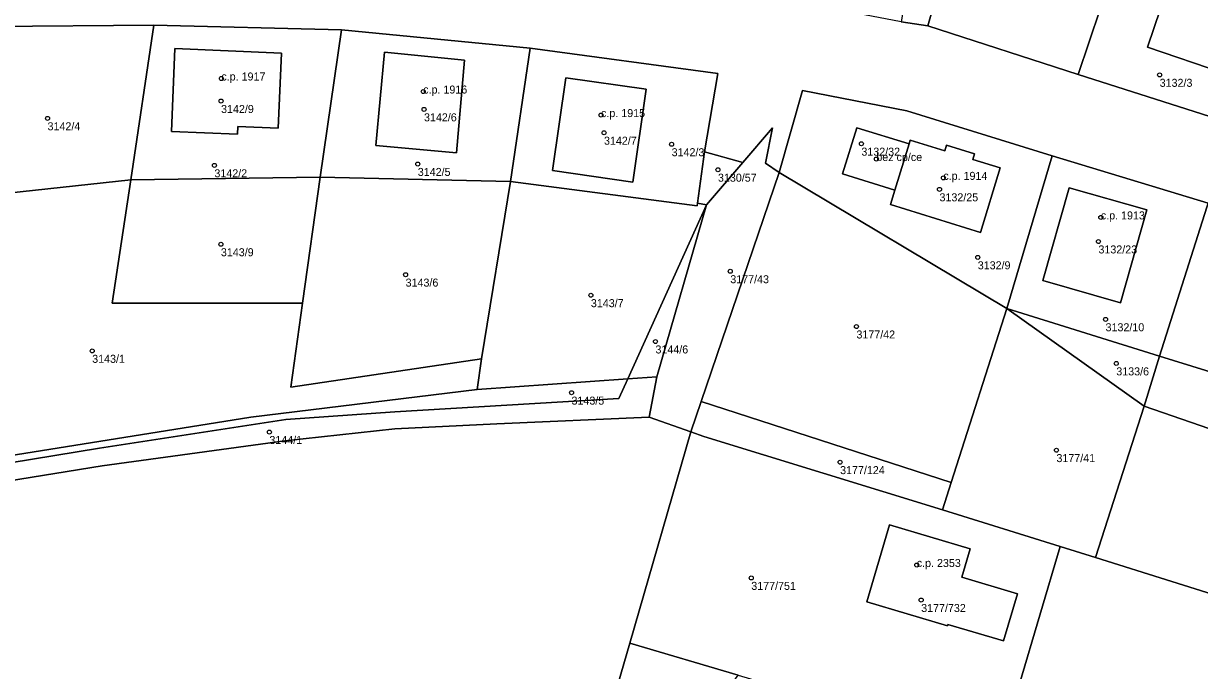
# Model space of a CAD drawing. Extents: x -878211 to -870363, y -1058464 to -1052522.
# Drawn here: x -874670.5 to -874523.6, y -1056692 to -1056611.2 of the extents above; entities that cross this region are included whole.
import ezdxf

# ---------------------------------------------------------------- set-up
doc = ezdxf.new("R2010")
doc.units = 0
for name, color, linetype in [('Vrstva 50', 7, 'Continuous'), ('Vrstva 51', 7, 'Continuous'), ('Vrstva 52', 7, 'Continuous')]:
    doc.layers.add(name, color=color, linetype=linetype)

msp = doc.modelspace()

# ---------------------------------------------------------------- linework, layer by layer
at = {"layer": 'Vrstva 50'}
for centre in [(-874645.82, -1056618.01994), (-874528.58, -1056617.56994), (-874620.6, -1056619.64994), (-874645.86, -1056620.83994), (-874667.54, -1056622.99994), (-874620.5, -1056621.87994), (-874598.38, -1056622.58994), (-874598.01, -1056624.79994), (-874589.56, -1056626.23994), (-874565.85, -1056626.16994), (-874646.69, -1056628.86994), (-874621.28, -1056628.69994), (-874563.98, -1056628.07994), (-874583.77, -1056629.41994), (-874556.09, -1056631.86994), (-874555.61, -1056630.42994), (-874535.93, -1056635.36994), (-874645.88, -1056638.72994), (-874536.23, -1056638.37994), (-874551.31, -1056640.35994), (-874582.23, -1056642.09994), (-874622.8, -1056642.51994), (-874599.65, -1056645.08994), (-874566.47, -1056648.99994), (-874535.34, -1056648.09994), (-874591.58, -1056650.86994), (-874661.96, -1056652.03994), (-874534, -1056653.60994), (-874602.07, -1056657.25994), (-874639.82, -1056662.17994), (-874541.48, -1056664.43994), (-874568.51, -1056665.93994), (-874558.93, -1056678.77994), (-874579.61, -1056680.39994), (-874558.38, -1056683.15994)]:
    msp.add_circle(centre, 0.25, dxfattribs=at)
at = {"layer": 'Vrstva 51'}
for points in [[(-874546.14, -1056592.16), (-874550.37, -1056590.73), (-874559.16, -1056587.83), (-874559.58, -1056590.6), (-874559.85, -1056592.38), (-874557.82, -1056592.74), (-874560.87, -1056610.94), (-874557.53, -1056611.45), (-874553.66, -1056597.86), (-874552.14, -1056593.1), (-874545.38, -1056592.43)], [(-874545.38, -1056592.43), (-874552.14, -1056593.1), (-874553.66, -1056597.86), (-874557.53, -1056611.45), (-874538.75, -1056617.53), (-874531.91, -1056597.08)], [(-874519.44, -1056623.7), (-874513.29, -1056603.18), (-874527.34, -1056598.5), (-874531.91, -1056597.08), (-874538.75, -1056617.53)], [(-874526.88, -1056604.61), (-874530.12, -1056614.09), (-874520.57, -1056617.36), (-874517.32, -1056607.88)], [(-874526.88, -1056604.61), (-874517.32, -1056607.88), (-874520.57, -1056617.36), (-874530.12, -1056614.09)], [(-874654.24, -1056611.37), (-874674.5, -1056611.53), (-874677.93, -1056632.92), (-874657.15, -1056630.68)], [(-874630.82, -1056611.95), (-874654.24, -1056611.37), (-874657.15, -1056630.68), (-874633.46, -1056630.33)], [(-874609.69, -1056630.88), (-874607.22, -1056614.22), (-874630.82, -1056611.95), (-874633.46, -1056630.33)], [(-874651.65, -1056614.27), (-874652.04, -1056624.63), (-874643.82, -1056624.98), (-874643.77, -1056624), (-874638.72, -1056624.23), (-874638.32, -1056614.85)], [(-874651.65, -1056614.27), (-874638.32, -1056614.85), (-874638.72, -1056624.23), (-874643.77, -1056624), (-874643.82, -1056624.98), (-874652.04, -1056624.63)], [(-874625.45, -1056614.75), (-874615.43, -1056615.72), (-874616.46, -1056627.32), (-874626.52, -1056626.39)], [(-874625.45, -1056614.75), (-874626.52, -1056626.39), (-874616.46, -1056627.32), (-874615.43, -1056615.72)], [(-874609.69, -1056630.88), (-874586.37, -1056633.94), (-874586.32, -1056633.6), (-874585.46, -1056627.16), (-874583.78, -1056617.4), (-874607.22, -1056614.22)], [(-874594.41, -1056630.97), (-874604.43, -1056629.49), (-874602.76, -1056617.95), (-874592.73, -1056619.36)], [(-874594.41, -1056630.97), (-874592.73, -1056619.36), (-874602.76, -1056617.95), (-874604.43, -1056629.49)], [(-874542.01, -1056627.68), (-874560.17, -1056622.07), (-874573.21, -1056619.53), (-874576.13, -1056629.76), (-874547.67, -1056646.74)], [(-874587.18, -1056662.15), (-874585.89, -1056658.34), (-874576.13, -1056629.76), (-874577.84, -1056628.61), (-874576.97, -1056624.18), (-874580.67, -1056628.5), (-874585.2, -1056633.78), (-874591.42, -1056655.29), (-874592.37, -1056660.31)], [(-874555.43, -1056627.05), (-874555.21, -1056626.33), (-874551.71, -1056627.42), (-874551.93, -1056628.13), (-874548.49, -1056629.19), (-874550.96, -1056637.25), (-874562.23, -1056633.77), (-874561.66, -1056631.95), (-874568.19, -1056629.94), (-874566.41, -1056624.18), (-874559.9, -1056626.17), (-874559.75, -1056625.71)], [(-874559.9, -1056626.17), (-874566.41, -1056624.18), (-874568.19, -1056629.94), (-874561.66, -1056631.95)], [(-874559.9, -1056626.17), (-874561.66, -1056631.95), (-874562.23, -1056633.77), (-874550.96, -1056637.25), (-874548.49, -1056629.19), (-874551.93, -1056628.13), (-874551.71, -1056627.42), (-874555.21, -1056626.33), (-874555.43, -1056627.05), (-874559.75, -1056625.71)], [(-874585.46, -1056627.16), (-874586.32, -1056633.6), (-874585.2, -1056633.78), (-874580.67, -1056628.5)], [(-874547.67, -1056646.74), (-874528.58, -1056652.68), (-874522.69, -1056634.07), (-874522.52, -1056633.61), (-874542.01, -1056627.68)], [(-874576.13, -1056629.76), (-874585.89, -1056658.34), (-874554.65, -1056668.48), (-874547.67, -1056646.74)], [(-874637.15, -1056656.56), (-874635.67, -1056646.07), (-874659.47, -1056646.09), (-874657.15, -1056630.68), (-874677.93, -1056632.92), (-874683.06, -1056666.87), (-874642.16, -1056660.32), (-874613.87, -1056656.86), (-874613.33, -1056653.02)], [(-874657.15, -1056630.68), (-874659.47, -1056646.09), (-874635.67, -1056646.07), (-874633.46, -1056630.33)], [(-874633.46, -1056630.33), (-874635.67, -1056646.07), (-874637.15, -1056656.56), (-874613.33, -1056653.02), (-874609.69, -1056630.88)], [(-874586.32, -1056633.6), (-874586.37, -1056633.94), (-874609.69, -1056630.88), (-874613.33, -1056653.02), (-874613.87, -1056656.86), (-874595.04, -1056655.54), (-874585.2, -1056633.78)], [(-874539.87, -1056631.66), (-874543.17, -1056643.26), (-874533.48, -1056646.03), (-874530.19, -1056634.41)], [(-874539.87, -1056631.66), (-874530.19, -1056634.41), (-874533.48, -1056646.03), (-874543.17, -1056643.26)], [(-874585.2, -1056633.78), (-874595.04, -1056655.54), (-874591.42, -1056655.29)], [(-874509.49, -1056658.62), (-874503.66, -1056639.59), (-874522.52, -1056633.61), (-874522.69, -1056634.07), (-874528.58, -1056652.68)], [(-874541.03, -1056676.46), (-874536.59, -1056677.84), (-874530.51, -1056658.93), (-874547.67, -1056646.74), (-874554.65, -1056668.48), (-874555.7, -1056671.89)], [(-874547.67, -1056646.74), (-874530.51, -1056658.93), (-874528.58, -1056652.68)], [(-874528.58, -1056652.68), (-874530.51, -1056658.93), (-874511.82, -1056665.4), (-874509.49, -1056658.62)], [(-874595.04, -1056655.54), (-874613.87, -1056656.86), (-874642.16, -1056660.32), (-874683.06, -1056666.87), (-874694.93, -1056668.88), (-874694.57, -1056669.7), (-874661.04, -1056664.2), (-874637.76, -1056660.62), (-874624.16, -1056659.67), (-874596.15, -1056657.99)], [(-874637.88, -1056663.27), (-874624.16, -1056661.77), (-874611.39, -1056661.13), (-874592.37, -1056660.31), (-874591.42, -1056655.29), (-874595.04, -1056655.54), (-874596.15, -1056657.99), (-874624.16, -1056659.67), (-874637.76, -1056660.62), (-874661.04, -1056664.2), (-874694.57, -1056669.7), (-874692.18, -1056677.02), (-874684.42, -1056670.21), (-874660.73, -1056666.41)], [(-874555.7, -1056671.89), (-874554.65, -1056668.48), (-874585.89, -1056658.34), (-874587.18, -1056662.15), (-874585.54, -1056662.73)], [(-874536.59, -1056677.84), (-874517.53, -1056683.84), (-874511.82, -1056665.4), (-874530.51, -1056658.93)], [(-874556.32, -1056699.93), (-874548.64, -1056702.2), (-874541.03, -1056676.46), (-874555.7, -1056671.89), (-874585.54, -1056662.73), (-874587.18, -1056662.15), (-874594.8, -1056688.54), (-874581.25, -1056692.55)], [(-874562.33, -1056673.78), (-874552.25, -1056676.78), (-874553.31, -1056680.3), (-874546.36, -1056682.4), (-874548.09, -1056688.26), (-874555.04, -1056686.19), (-874555.1, -1056686.39), (-874565.19, -1056683.4)], [(-874562.33, -1056673.78), (-874565.19, -1056683.4), (-874555.1, -1056686.39), (-874555.04, -1056686.19), (-874548.09, -1056688.26), (-874546.36, -1056682.4), (-874553.31, -1056680.3), (-874552.25, -1056676.78)], [(-874520.36, -1056710.57), (-874519.51, -1056707.69), (-874514.47, -1056705.1), (-874517.18, -1056699.85), (-874512.89, -1056685.34), (-874517.53, -1056683.84), (-874536.59, -1056677.84), (-874541.03, -1056676.46), (-874548.64, -1056702.2)], [(-874581.25, -1056692.55), (-874594.8, -1056688.54), (-874601.43, -1056711.5), (-874596.25, -1056713.03)]]:
    msp.add_lwpolyline(points, close=True, dxfattribs=at)
for points in [[(-874519.44, -1056623.7), (-874538.75, -1056617.53), (-874557.53, -1056611.45), (-874560.87, -1056610.94), (-874562.84, -1056610.56), (-874582.56, -1056606.78), (-874585.79, -1056606.36), (-874602.05, -1056603.32), (-874622.11, -1056601.39), (-874640.68, -1056600.17), (-874659.41, -1056600.63), (-874675.1, -1056600.84)], [(-874674.5, -1056611.53), (-874654.24, -1056611.37), (-874630.82, -1056611.95), (-874607.22, -1056614.22), (-874583.78, -1056617.4), (-874585.46, -1056627.16), (-874580.67, -1056628.5), (-874576.97, -1056624.18), (-874577.84, -1056628.61), (-874576.13, -1056629.76), (-874573.21, -1056619.53), (-874560.17, -1056622.07), (-874542.01, -1056627.68), (-874522.52, -1056633.61), (-874503.66, -1056639.59), (-874484.66, -1056645.64), (-874465.47, -1056651.46), (-874446.38, -1056657.11), (-874427.04, -1056662.88), (-874410.86, -1056667.5), (-874394.94, -1056671.52)], [(-874571.25, -1056835.31), (-874572.2, -1056826.32), (-874576.45, -1056826.41), (-874578.08, -1056824.19), (-874578.76, -1056805.25), (-874579.46, -1056785.71), (-874588.31, -1056763.12), (-874588.86, -1056762.3), (-874609.61, -1056731.29), (-874605.53, -1056725.7), (-874601.99, -1056713.43), (-874601.43, -1056711.5), (-874594.8, -1056688.54), (-874587.18, -1056662.15), (-874592.37, -1056660.31), (-874611.39, -1056661.13), (-874624.16, -1056661.77), (-874637.88, -1056663.27), (-874660.73, -1056666.41), (-874684.42, -1056670.21)]]:
    msp.add_lwpolyline(points, dxfattribs=at)
at = {"layer": 'Vrstva 52'}
for points in [[(-874530.12, -1056614.09), (-874520.57, -1056617.36), (-874517.32, -1056607.88), (-874526.88, -1056604.61)], [(-874651.65, -1056614.27), (-874652.04, -1056624.63), (-874643.82, -1056624.98), (-874643.77, -1056624), (-874638.72, -1056624.23), (-874638.32, -1056614.85)], [(-874626.52, -1056626.39), (-874616.46, -1056627.32), (-874615.43, -1056615.72), (-874625.45, -1056614.75)], [(-874604.43, -1056629.49), (-874594.41, -1056630.97), (-874592.73, -1056619.36), (-874602.76, -1056617.95)], [(-874568.19, -1056629.94), (-874561.66, -1056631.95), (-874559.9, -1056626.17), (-874566.41, -1056624.18)], [(-874551.93, -1056628.13), (-874551.71, -1056627.42), (-874555.21, -1056626.33), (-874555.43, -1056627.05), (-874559.75, -1056625.71), (-874559.9, -1056626.17), (-874561.66, -1056631.95), (-874562.23, -1056633.77), (-874550.96, -1056637.25), (-874548.49, -1056629.19)], [(-874543.17, -1056643.26), (-874533.48, -1056646.03), (-874530.19, -1056634.41), (-874539.87, -1056631.66)], [(-874565.19, -1056683.4), (-874555.1, -1056686.39), (-874555.04, -1056686.19), (-874548.09, -1056688.26), (-874546.36, -1056682.4), (-874553.31, -1056680.3), (-874552.25, -1056676.78), (-874562.33, -1056673.78)]]:
    msp.add_lwpolyline(points, close=True, dxfattribs=at)

# ---------------------------------------------------------------- texts
at = {"layer": 'Vrstva 50'}
for s, p in [('c.p. 1917', (-874645.82, -1056618.27)), ('3132/3', (-874528.58, -1056619.059)), ('c.p. 1916', (-874620.6, -1056619.899)), ('3142/9', (-874645.86, -1056622.329)), ('3142/6', (-874620.5, -1056623.369)), ('c.p. 1915', (-874598.38, -1056622.84)), ('3142/4', (-874667.54, -1056624.489)), ('3142/7', (-874598.01, -1056626.289)), ('3142/3', (-874589.56, -1056627.729)), ('3132/32', (-874565.85, -1056627.659)), ('bez cp/ce', (-874563.98, -1056628.33)), ('3142/2', (-874646.69, -1056630.359)), ('3142/5', (-874621.28, -1056630.189)), ('3130/57', (-874583.77, -1056630.909)), ('c.p. 1914', (-874555.61, -1056630.679)), ('3132/25', (-874556.09, -1056633.359)), ('c.p. 1913', (-874535.93, -1056635.62)), ('3132/23', (-874536.23, -1056639.869)), ('3143/9', (-874645.88, -1056640.219)), ('3132/9', (-874551.31, -1056641.849)), ('3143/6', (-874622.8, -1056644.009)), ('3177/43', (-874582.23, -1056643.589)), ('3143/7', (-874599.65, -1056646.579)), ('3132/10', (-874535.34, -1056649.589)), ('3177/42', (-874566.47, -1056650.489)), ('3144/6', (-874591.58, -1056652.359)), ('3143/1', (-874661.96, -1056653.529)), ('3133/6', (-874534, -1056655.099)), ('3143/5', (-874602.07, -1056658.749)), ('3144/1', (-874639.82, -1056663.669)), ('3177/41', (-874541.48, -1056665.929)), ('3177/124', (-874568.51, -1056667.429)), ('c.p. 2353', (-874558.93, -1056679.03)), ('3177/751', (-874579.61, -1056681.889)), ('3177/732', (-874558.38, -1056684.649))]:
    msp.add_text(s, height=0.999996, dxfattribs=at).set_placement(p)

doc.saveas('drawing.dxf')
